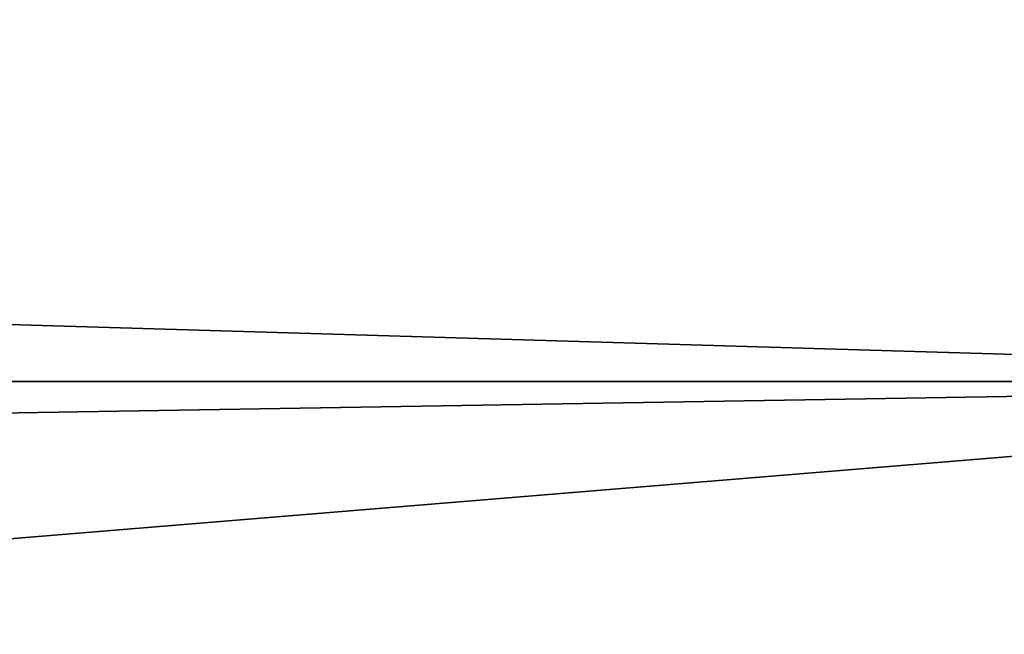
# Model space of a CAD drawing. Header units: millimetres. Extents: x -522 to 188, y -54 to 63.
# Tile 723 of 1056: x -2.86831 to -2.86003, y -36.79483 to -36.78967. Entities that reach past the tile are written whole.
import ezdxf

# ---------------------------------------------------------------- set-up
doc = ezdxf.new("R2010")
doc.units = ezdxf.units.MM
doc.header["$LTSCALE"] = 65.185185
for name, color, linetype in [('1', 7, 'CONTINUOUS'), ('2', 7, 'CONTINUOUS'), ('8', 7, 'CONTINUOUS'), ('9', 7, 'CONTINUOUS')]:
    doc.layers.add(name, color=color, linetype=linetype)

msp = doc.modelspace()

# ---------------------------------------------------------------- linework, layer by layer
at = {"layer": '1', "color": 7, "linetype": 'CONTINUOUS'}
for points in [[(-3.3647088, -36.8, -12.5570172), (-2.5361742, 23, -12.7502086), (-2.5362295, -36.8, -12.7501964), (-3.3647088, -36.8, -12.5570172)], [(-3.3646476, 23, -12.5570357), (-2.5361742, 23, -12.7502086), (-3.3647088, -36.8, -12.5570172), (-3.3646476, 23, -12.5570357)]]:
    msp.add_3dface(points, dxfattribs=at)
at = {"layer": '2', "color": 7, "linetype": 'CONTINUOUS'}
for points in [[(-2.5362295, -36.8, 12.7501964), (-3.3646476, 23, 12.5570357), (-3.3647088, -36.8, 12.5570172), (-2.5362295, -36.8, 12.7501964)], [(-2.5361742, 23, 12.7502086), (-3.3646476, 23, 12.5570357), (-2.5362295, -36.8, 12.7501964), (-2.5361742, 23, 12.7502086)]]:
    msp.add_3dface(points, dxfattribs=at)
at = {"layer": '8', "color": 3, "linetype": 'CONTINUOUS'}
for points in [[(-2.8523248, -36.7927089, -10.645021), (-3.5424354, -36.7927089, -10.4356782), (-2.8830974, -36.7709129, -10.759866), (-2.8523248, -36.7927089, -10.645021)], [(-2.1731956, -36.7709129, -10.9253919), (-2.8523248, -36.7927089, -10.645021), (-2.8830974, -36.7709129, -10.759866), (-2.1731956, -36.7709129, -10.9253919)], [(-2.8523248, -36.7927089, -10.645021), (-3.2975096, -36.8, -10.3892446), (-3.5424354, -36.7927089, -10.4356782), (-2.8523248, -36.7927089, -10.645021)], [(-2.9409741, -36.8, -10.4957386), (-3.2975096, -36.8, -10.3892446), (-2.8523248, -36.7927089, -10.645021), (-2.9409741, -36.8, -10.4957386)], [(-2.5807847, -36.8, -10.5900652), (-2.9409741, -36.8, -10.4957386), (-2.8523248, -36.7927089, -10.645021), (-2.5807847, -36.8, -10.5900652)]]:
    msp.add_3dface(points, dxfattribs=at)
at = {"layer": '9', "color": 3, "linetype": 'CONTINUOUS'}
for points in [[(-3.5424354, -36.7927089, 10.4356782), (-2.8523248, -36.7927089, 10.645021), (-3.5806534, -36.7709129, 10.5482647), (-3.5424354, -36.7927089, 10.4356782)], [(-3.5806534, -36.7709129, 10.5482647), (-2.8523248, -36.7927089, 10.645021), (-2.8830974, -36.7709129, 10.759866), (-3.5806534, -36.7709129, 10.5482647)], [(-2.8523248, -36.7927089, 10.645021), (-2.15, -36.7927089, 10.8087802), (-2.8830974, -36.7709129, 10.759866), (-2.8523248, -36.7927089, 10.645021)], [(-2.8830974, -36.7709129, 10.759866), (-2.15, -36.7927089, 10.8087802), (-2.1731956, -36.7709129, 10.9253919), (-2.8830974, -36.7709129, 10.759866)], [(-3.5424354, -36.7927089, 10.4356782), (-2.9409732, -36.8, 10.4957388), (-2.8523248, -36.7927089, 10.645021), (-3.5424354, -36.7927089, 10.4356782)], [(-2.9409732, -36.8, 10.4957388), (-2.5807838, -36.8, 10.5900654), (-2.8523248, -36.7927089, 10.645021), (-2.9409732, -36.8, 10.4957388)]]:
    msp.add_3dface(points, dxfattribs=at)

doc.saveas('drawing.dxf')
